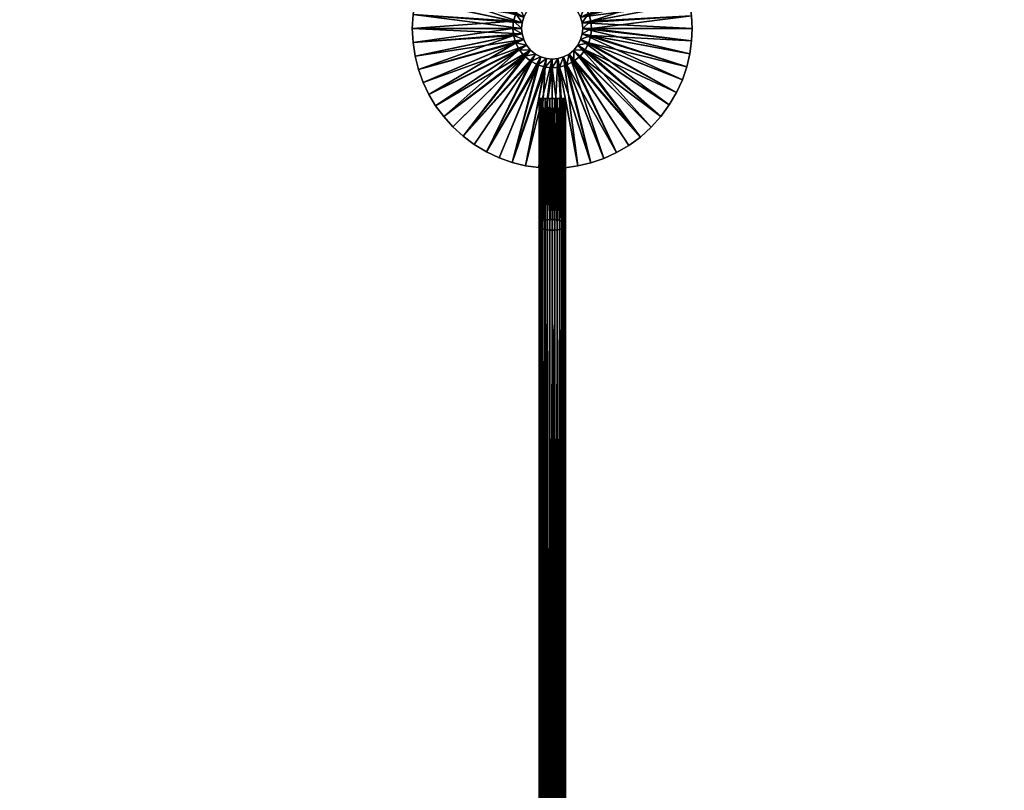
# Model space of a CAD drawing. Header units: centimetres. Extents: x -18 to 18, y -246 to 175.
# Tile 535 of 656: x -6 to 5, y -237 to -228. Entities that reach past the tile are written whole.
import ezdxf

# ---------------------------------------------------------------- set-up
doc = ezdxf.new("R2010")
doc.units = ezdxf.units.CM
doc.layers.get('0').update_dxf_attribs({"true_color": 0x5890e1})

msp = doc.modelspace()

# ---------------------------------------------------------------- meshes
at = {"color": 254, "true_color": 0xcad1ee}
mesh = msp.add_polyface(dxfattribs=at)
corners = [(-13.355, -238.907, 54.673), (-13.382, -238.87, 54.7), (-12.2, -240.189, 54.7), (-12.21, -240.275, 54.574), (-13.427, -238.965, 54.561), (-13.406, -238.949, 54.574), (-12.193, -240.258, 54.594), (-13.387, -238.933, 54.594), (-12.18, -240.244, 54.618), (-13.372, -238.921, 54.618), (-12.17, -240.234, 54.645), (-13.361, -238.912, 54.645), (-12.164, -240.229, 54.673), (-0.767, -227.792, 39.626), (-2.01, -227.074, 39.628), (-0.768, -227.794, 39.599), (-0.763, -227.785, 39.654), (-1.995, -227.073, 39.656), (-0.756, -227.773, 39.681), (-1.979, -227.066, 39.682), (-0.746, -227.756, 39.705), (-1.961, -227.055, 39.705), (-0.734, -227.736, 39.724), (-1.944, -227.039, 39.723), (-13.382, -238.87, 54.7), (-13.355, -238.907, 54.727), (-12.2, -240.189, 54.7), (-12.17, -240.234, 54.755), (-13.361, -238.912, 54.755), (-12.18, -240.244, 54.782), (-13.372, -238.921, 54.782), (-12.193, -240.258, 54.806), (-13.387, -238.933, 54.806), (-12.21, -240.275, 54.826), (-13.406, -238.949, 54.826), (-12.229, -240.294, 54.839), (-13.427, -238.965, 54.839), (-0.706, -227.688, 39.746), (-0.679, -227.641, 39.746), (-0.693, -227.665, 39.749), (-0.767, -227.792, 39.626), (-0.756, -227.773, 39.681), (-0.763, -227.785, 39.654), (-0.746, -227.756, 39.705), (-0.734, -227.736, 39.724), (-0.768, -227.794, 39.599), (-0.72, -227.712, 39.738), (-0.767, -227.792, 39.571), (-0.763, -227.785, 39.543), (-0.756, -227.773, 39.516), (-0.746, -227.756, 39.492), (-0.734, -227.736, 39.473), (-0.72, -227.712, 39.459), (-0.706, -227.688, 39.451), (-0.693, -227.665, 39.449), (-0.679, -227.641, 39.451), (-0.665, -227.617, 39.459), (-2.022, -227.071, 39.599), (-0.767, -227.792, 39.571), (-0.768, -227.794, 39.599), (-2.03, -227.063, 39.571), (-0.763, -227.785, 39.543), (-2.036, -227.05, 39.543), (-0.756, -227.773, 39.516), (-2.039, -227.032, 39.516), (-0.746, -227.756, 39.492)]
mesh.append_faces([[corners[k] for k in face] for face in [(0, 1, 2), (3, 4, 5), (6, 5, 7), (8, 7, 9), (10, 9, 11), (12, 11, 0), (13, 14, 15), (16, 17, 13), (18, 19, 16), (20, 21, 18), (22, 23, 20), (24, 25, 26), (27, 25, 28), (29, 28, 30), (31, 30, 32), (33, 32, 34), (35, 34, 36), (37, 38, 39), (40, 41, 42), (40, 43, 41), (40, 44, 43), (45, 44, 40), (45, 46, 44), (47, 46, 45), (47, 37, 46), (48, 37, 47), (49, 37, 48), (50, 37, 49), (51, 37, 50), (52, 37, 51), (53, 37, 52), (54, 37, 53), (55, 37, 54), (56, 37, 55), (57, 58, 59), (60, 61, 58), (62, 63, 61), (64, 65, 63)]], dxfattribs={"color": 254})
mesh = msp.add_polyface(dxfattribs=at)
corners = [(13.382, -238.87, 54.7), (13.355, -238.907, 54.673), (12.2, -240.189, 54.7), (12.193, -240.258, 54.594), (13.372, -238.921, 54.618), (13.387, -238.933, 54.594), (12.18, -240.244, 54.618), (13.361, -238.912, 54.645), (12.17, -240.234, 54.645), (13.355, -238.907, 54.727), (13.382, -238.87, 54.7), (12.2, -240.189, 54.7), (12.164, -240.229, 54.727), (13.361, -238.912, 54.755), (12.17, -240.234, 54.755), (13.372, -238.921, 54.782), (12.18, -240.244, 54.782), (13.387, -238.933, 54.806), (12.193, -240.258, 54.806), (13.406, -238.949, 54.826), (0.679, -227.641, 39.746), (0.706, -227.688, 39.746), (0.693, -227.665, 39.749), (0.652, -227.593, 39.473), (0.64, -227.573, 39.492), (0.665, -227.617, 39.459), (0.679, -227.641, 39.451), (0.693, -227.665, 39.449), (0.706, -227.688, 39.451), (0.72, -227.712, 39.459), (0.734, -227.736, 39.473), (0.746, -227.756, 39.492), (0.756, -227.773, 39.516), (0.763, -227.785, 39.543), (0.767, -227.792, 39.571), (0.768, -227.794, 39.599), (0.767, -227.792, 39.626), (0.763, -227.785, 39.654), (0.756, -227.773, 39.681), (0.746, -227.756, 39.705), (0.734, -227.736, 39.724), (0.72, -227.712, 39.738), (2.01, -227.074, 39.626), (0.767, -227.792, 39.626), (0.768, -227.794, 39.599), (1.996, -227.073, 39.654), (0.763, -227.785, 39.654), (1.98, -227.066, 39.681), (0.756, -227.773, 39.681), (1.962, -227.055, 39.705), (0.746, -227.756, 39.705), (0.767, -227.792, 39.571), (2.022, -227.071, 39.599), (0.768, -227.794, 39.599), (0.763, -227.785, 39.543), (2.031, -227.062, 39.57), (2.039, -227.031, 39.515), (0.756, -227.773, 39.516), (0.746, -227.756, 39.492), (2.036, -227.049, 39.541)]
mesh.append_faces([[corners[k] for k in face] for face in [(0, 1, 2), (3, 4, 5), (6, 7, 4), (8, 1, 7), (9, 10, 11), (12, 13, 9), (14, 15, 13), (16, 17, 15), (18, 19, 17), (20, 21, 22), (23, 20, 24), (25, 20, 23), (26, 20, 25), (27, 20, 26), (28, 20, 27), (29, 20, 28), (30, 20, 29), (31, 20, 30), (32, 20, 31), (33, 20, 32), (34, 20, 33), (35, 20, 34), (36, 20, 35), (37, 20, 36), (38, 20, 37), (39, 20, 38), (40, 20, 39), (41, 20, 40), (21, 20, 41), (42, 43, 44), (45, 46, 43), (47, 48, 46), (49, 50, 48), (51, 52, 53), (54, 55, 51), (56, 57, 58), (59, 54, 57)]], dxfattribs={"color": 254})
mesh = msp.add_polyface(dxfattribs=at)
corners = [(-1.592, -227.904, 39.85), (-1.6, -228.065, 39.75), (-1.6, -228.065, 39.85), (-1.592, -227.904, 39.75), (-1.568, -227.746, 39.85), (-1.568, -227.746, 39.75), (-1.529, -227.593, 39.85), (-1.529, -227.593, 39.75), (-1.592, -227.904, 39.75), (-0.35, -228.065, 39.75), (-1.6, -228.065, 39.75), (-0.344, -228.001, 39.75), (-1.568, -227.746, 39.75), (-1.529, -227.593, 39.75), (-0.325, -227.936, 39.75), (-1.476, -227.446, 39.75), (-1.41, -227.308, 39.75), (-0.293, -227.873, 39.75), (-1.41, -227.308, 39.85), (-0.418, -227.899, 39.85), (-0.377, -227.818, 39.85), (-1.529, -227.593, 39.85), (-1.476, -227.446, 39.85), (-1.568, -227.746, 39.85), (-0.442, -227.983, 39.85), (-1.592, -227.904, 39.85), (-1.6, -228.065, 39.85), (-0.45, -228.065, 39.85), (-0.45, -228.065, 39.95), (-0.442, -227.983, 39.85), (-0.45, -228.065, 39.85), (-0.442, -227.979, 39.95), (-0.418, -227.899, 39.85), (-0.416, -227.894, 39.95), (-0.377, -227.818, 39.85), (-0.374, -227.814, 39.95), (-0.318, -227.746, 39.85), (-0.317, -227.745, 39.95), (-0.246, -227.688, 39.85), (-0.249, -227.69, 39.95), (-0.174, -227.65, 39.95), (-0.166, -227.646, 39.85), (-0.344, -228.001, 39.95), (-0.325, -227.936, 39.75), (-0.325, -227.936, 39.95), (-0.064, -227.72, 39.95), (0, -227.715, 39.75), (0, -227.715, 39.95), (-0.064, -227.72, 39.75), (-0.129, -227.739, 39.75), (-0.129, -227.739, 39.95), (-0.192, -227.772, 39.95), (-0.192, -227.772, 39.75), (-0.247, -227.817, 39.95), (-0.247, -227.817, 39.75), (-0.293, -227.873, 39.95), (-0.293, -227.873, 39.75), (-0.35, -228.065, 39.75), (-0.35, -228.065, 39.95), (-0.344, -228.001, 39.75), (-0.09, -227.624, 39.95), (-0.129, -227.739, 39.95), (-0.064, -227.72, 39.95), (-0.35, -228.065, 39.95), (-0.442, -227.979, 39.95), (-0.45, -228.065, 39.95), (-0.344, -228.001, 39.95), (0, -227.715, 39.95), (0, -227.615, 39.95), (-0.416, -227.894, 39.95), (-0.325, -227.936, 39.95), (-0.374, -227.814, 39.95), (-0.293, -227.873, 39.95), (-0.317, -227.745, 39.95), (-0.247, -227.817, 39.95), (-0.249, -227.69, 39.95), (-0.192, -227.772, 39.95), (-0.174, -227.65, 39.95)]
mesh.append_faces([[corners[k] for k in face] for face in [(0, 1, 2), (0, 3, 1), (4, 3, 0), (4, 5, 3), (6, 5, 4), (6, 7, 5), (8, 9, 10), (8, 11, 9), (12, 11, 8), (13, 11, 12), (13, 14, 11), (15, 14, 13), (16, 17, 14), (18, 19, 20), (21, 19, 22), (23, 19, 21), (23, 24, 19), (25, 24, 23), (26, 24, 25), (26, 27, 24), (28, 29, 30), (31, 29, 28), (31, 32, 29), (33, 32, 31), (33, 34, 32), (35, 34, 33), (35, 36, 34), (37, 36, 35), (37, 38, 36), (39, 38, 37), (40, 38, 39), (40, 41, 38), (42, 43, 44), (45, 46, 47), (45, 48, 46), (45, 49, 48), (50, 49, 45), (51, 49, 50), (51, 52, 49), (53, 52, 51), (53, 54, 52), (55, 54, 53), (55, 56, 54), (44, 56, 55), (44, 43, 56), (57, 42, 58), (59, 42, 57), (43, 42, 59), (60, 61, 62), (63, 64, 65), (66, 64, 63), (60, 67, 68), (60, 62, 67), (66, 69, 64), (70, 69, 66), (70, 71, 69), (72, 71, 70), (72, 73, 71), (74, 73, 72), (74, 75, 73), (76, 75, 74), (76, 77, 75), (61, 77, 76), (61, 60, 77)]], dxfattribs={"color": 254})
mesh = msp.add_polyface(dxfattribs=at)
corners = [(1.6, -228.065, 39.75), (1.594, -227.921, 39.85), (1.6, -228.065, 39.85), (1.594, -227.921, 39.75), (1.573, -227.773, 39.85), (1.573, -227.773, 39.75), (1.538, -227.624, 39.85), (1.538, -227.624, 39.75), (1.488, -227.476, 39.75), (0.325, -227.936, 39.75), (0.293, -227.873, 39.75), (1.538, -227.624, 39.75), (1.573, -227.773, 39.75), (0.344, -228.001, 39.75), (1.594, -227.921, 39.75), (1.6, -228.065, 39.75), (0.35, -228.065, 39.75), (0.418, -227.899, 39.85), (1.421, -227.33, 39.85), (0.377, -227.818, 39.85), (1.538, -227.624, 39.85), (1.488, -227.476, 39.85), (0.442, -227.983, 39.85), (1.573, -227.773, 39.85), (1.594, -227.921, 39.85), (0.45, -228.065, 39.85), (1.6, -228.065, 39.85), (0.442, -227.983, 39.85), (0.45, -228.065, 39.95), (0.45, -228.065, 39.85), (0.174, -227.65, 39.95), (0.246, -227.688, 39.85), (0.166, -227.646, 39.85), (0.249, -227.69, 39.95), (0.318, -227.746, 39.85), (0.317, -227.745, 39.95), (0.374, -227.814, 39.95), (0.377, -227.818, 39.85), (0.416, -227.894, 39.95), (0.418, -227.899, 39.85), (0.442, -227.979, 39.95), (0.064, -227.72, 39.75), (0, -227.715, 39.95), (0, -227.715, 39.75), (0.064, -227.72, 39.95), (0.129, -227.739, 39.75), (0.129, -227.739, 39.95), (0.192, -227.772, 39.75), (0.192, -227.772, 39.95), (0.247, -227.817, 39.75), (0.247, -227.817, 39.95), (0.293, -227.873, 39.75), (0.293, -227.873, 39.95), (0.325, -227.936, 39.75), (0.325, -227.936, 39.95), (0.344, -228.001, 39.75), (0.344, -228.001, 39.95), (0.35, -228.065, 39.75), (0.35, -228.065, 39.95), (0.442, -227.979, 39.95), (0.35, -228.065, 39.95), (0.45, -228.065, 39.95), (0.344, -228.001, 39.95), (0.416, -227.894, 39.95), (0.325, -227.936, 39.95), (0.374, -227.814, 39.95), (0.293, -227.873, 39.95), (0.317, -227.745, 39.95), (0.247, -227.817, 39.95), (0.249, -227.69, 39.95), (0.192, -227.772, 39.95), (0.174, -227.65, 39.95), (0.129, -227.739, 39.95), (0.09, -227.624, 39.95), (0.064, -227.72, 39.95), (0, -227.615, 39.95), (0, -227.715, 39.95)]
mesh.append_faces([[corners[k] for k in face] for face in [(0, 1, 2), (3, 1, 0), (3, 4, 1), (5, 4, 3), (5, 6, 4), (7, 6, 5), (8, 9, 10), (11, 9, 8), (12, 9, 11), (12, 13, 9), (14, 13, 12), (15, 13, 14), (15, 16, 13), (17, 18, 19), (17, 20, 21), (22, 20, 17), (22, 23, 20), (22, 24, 23), (25, 24, 22), (25, 26, 24), (27, 28, 29), (30, 31, 32), (33, 31, 30), (33, 34, 31), (35, 34, 33), (36, 34, 35), (36, 37, 34), (38, 37, 36), (38, 39, 37), (40, 39, 38), (40, 27, 39), (28, 27, 40), (41, 42, 43), (41, 44, 42), (45, 44, 41), (45, 46, 44), (47, 46, 45), (47, 48, 46), (49, 48, 47), (49, 50, 48), (51, 50, 49), (51, 52, 50), (53, 52, 51), (53, 54, 52), (55, 54, 53), (55, 56, 54), (57, 56, 55), (57, 58, 56), (59, 60, 61), (59, 62, 60), (63, 62, 59), (63, 64, 62), (65, 64, 63), (65, 66, 64), (67, 66, 65), (67, 68, 66), (69, 68, 67), (69, 70, 68), (71, 70, 69), (71, 72, 70), (73, 72, 71), (73, 74, 72), (75, 74, 73), (75, 76, 74)]], dxfattribs={"color": 254})
mesh = msp.add_polyface(dxfattribs=at)
corners = [(-0.027, -228.865, 39.746), (0, -230.25, 39.749), (0, -228.865, 39.749), (-0.147, -230.301, 39.626), (-0.147, -228.865, 39.626), (-0.15, -228.865, 39.599), (-0.139, -230.289, 39.654), (-0.139, -228.865, 39.654), (-0.126, -230.278, 39.681), (-0.126, -228.865, 39.681), (-0.106, -230.268, 39.705), (-0.106, -228.865, 39.705), (-0.082, -230.26, 39.724), (-0.082, -228.865, 39.724), (-0.055, -230.254, 39.738), (-0.055, -228.865, 39.738), (-0.027, -230.251, 39.746), (-0.055, -228.865, 39.459), (0.055, -228.865, 39.738), (-0.027, -228.865, 39.451), (-0.082, -228.865, 39.473), (-0.106, -228.865, 39.492), (-0.126, -228.865, 39.516), (-0.139, -228.865, 39.543), (-0.147, -228.865, 39.571), (-0.15, -228.865, 39.599), (-0.147, -228.865, 39.626), (-0.139, -228.865, 39.654), (-0.126, -228.865, 39.681), (-0.106, -228.865, 39.705), (-0.082, -228.865, 39.724), (-0.055, -228.865, 39.738), (-0.027, -228.865, 39.746), (-0.147, -228.865, 39.571), (-0.15, -230.312, 39.599), (-0.15, -228.865, 39.599), (-0.139, -228.865, 39.543), (-0.147, -230.324, 39.57), (-0.139, -230.336, 39.541), (-0.126, -228.865, 39.516), (-0.652, -227.593, 39.473), (-0.706, -227.688, 39.746), (-0.665, -227.617, 39.459), (-0.64, -227.573, 39.492), (-0.63, -227.556, 39.516), (-0.623, -227.544, 39.543), (-0.619, -227.537, 39.571), (-0.618, -227.535, 39.599), (-0.619, -227.537, 39.626), (-0.623, -227.544, 39.654), (-0.63, -227.556, 39.681), (-0.64, -227.573, 39.705), (-0.652, -227.593, 39.724), (-0.665, -227.617, 39.738), (-0.679, -227.641, 39.746)]
mesh.append_faces([[corners[k] for k in face] for face in [(0, 1, 2), (3, 4, 5), (6, 7, 4), (8, 9, 7), (10, 11, 9), (12, 13, 11), (14, 15, 13), (16, 0, 15), (17, 18, 19), (20, 18, 17), (21, 18, 20), (22, 18, 21), (23, 18, 22), (24, 18, 23), (25, 18, 24), (26, 18, 25), (27, 18, 26), (28, 18, 27), (29, 18, 28), (30, 18, 29), (31, 18, 30), (32, 18, 31), (33, 34, 35), (36, 37, 33), (38, 36, 39), (40, 41, 42), (43, 41, 40), (44, 41, 43), (45, 41, 44), (46, 41, 45), (47, 41, 46), (48, 41, 47), (49, 41, 48), (50, 41, 49), (51, 41, 50), (52, 41, 51), (53, 41, 52), (54, 41, 53)]], dxfattribs={"color": 254})
mesh = msp.add_polyface(dxfattribs=at)
corners = [(0.147, -228.865, 39.626), (0.147, -230.3, 39.628), (0.15, -228.865, 39.599), (0.139, -228.865, 39.654), (0.139, -230.288, 39.656), (0.126, -228.865, 39.681), (0.125, -230.278, 39.682), (0.106, -228.865, 39.705), (0.106, -230.268, 39.705), (0.082, -228.865, 39.724), (0.084, -230.261, 39.723), (0.055, -228.865, 39.738), (0.057, -230.255, 39.737), (0.027, -228.865, 39.746), (0.029, -230.251, 39.746), (0, -228.865, 39.749), (0, -230.25, 39.749), (0.055, -228.865, 39.738), (0, -228.865, 39.749), (0.027, -228.865, 39.746), (0.147, -228.865, 39.626), (0.126, -228.865, 39.681), (0.139, -228.865, 39.654), (0.106, -228.865, 39.705), (0.082, -228.865, 39.724), (0.15, -228.865, 39.599), (0.147, -228.865, 39.571), (0.139, -228.865, 39.543), (0.126, -228.865, 39.516), (0.106, -228.865, 39.492), (0.082, -228.865, 39.473), (0.055, -228.865, 39.459), (0.027, -228.865, 39.451), (0, -228.865, 39.449), (-0.027, -228.865, 39.451), (-0.027, -228.865, 39.746), (0.15, -230.312, 39.599), (0.147, -228.865, 39.571), (0.15, -228.865, 39.599), (0.147, -230.324, 39.571), (0.139, -228.865, 39.543), (0.139, -230.335, 39.543), (0.126, -228.865, 39.516), (0.619, -227.537, 39.626), (0.63, -227.556, 39.681), (0.623, -227.544, 39.654), (0.64, -227.573, 39.705), (0.652, -227.593, 39.724), (0.618, -227.535, 39.599), (0.665, -227.617, 39.738), (0.619, -227.537, 39.571), (0.679, -227.641, 39.746), (0.623, -227.544, 39.543), (0.63, -227.556, 39.516), (0.64, -227.573, 39.492)]
mesh.append_faces([[corners[k] for k in face] for face in [(0, 1, 2), (3, 4, 0), (5, 6, 3), (7, 8, 5), (9, 10, 7), (11, 12, 9), (13, 14, 11), (15, 16, 13), (17, 18, 19), (20, 21, 22), (20, 23, 21), (20, 24, 23), (25, 24, 20), (25, 17, 24), (26, 17, 25), (27, 17, 26), (28, 17, 27), (29, 17, 28), (30, 17, 29), (31, 17, 30), (32, 17, 31), (33, 17, 32), (34, 17, 33), (18, 17, 35), (36, 37, 38), (39, 40, 37), (41, 42, 40), (43, 44, 45), (43, 46, 44), (43, 47, 46), (48, 47, 43), (48, 49, 47), (50, 49, 48), (50, 51, 49), (52, 51, 50), (53, 51, 52), (54, 51, 53)]], dxfattribs={"color": 254})
mesh = msp.add_polyface(dxfattribs=at)
corners = [(-1.529, -228.536, 39.85), (-1.568, -228.383, 39.75), (-1.529, -228.536, 39.75), (-1.568, -228.383, 39.85), (-1.592, -228.225, 39.75), (-1.592, -228.225, 39.85), (-1.6, -228.065, 39.85), (-1.6, -228.065, 39.75), (-1.476, -228.683, 39.75), (-0.325, -228.193, 39.75), (-0.293, -228.256, 39.75), (-1.529, -228.536, 39.75), (-1.568, -228.383, 39.75), (-0.344, -228.128, 39.75), (-1.592, -228.225, 39.75), (-1.6, -228.065, 39.75), (-0.35, -228.065, 39.75), (-1.592, -228.225, 39.85), (-0.45, -228.065, 39.85), (-1.6, -228.065, 39.85), (-0.442, -228.146, 39.85), (-1.568, -228.383, 39.85), (-1.529, -228.536, 39.85), (-0.418, -228.23, 39.85), (-1.476, -228.683, 39.85), (-1.41, -228.821, 39.85), (-0.377, -228.311, 39.85), (-0.064, -228.409, 39.75), (0, -228.415, 39.95), (0, -228.415, 39.75), (-0.064, -228.409, 39.95), (-0.129, -228.39, 39.75), (-0.129, -228.39, 39.95), (-0.192, -228.358, 39.75), (-0.192, -228.358, 39.95), (-0.247, -228.312, 39.95), (-0.247, -228.312, 39.75), (-0.293, -228.256, 39.75), (-0.293, -228.256, 39.95), (-0.325, -228.193, 39.75), (-0.325, -228.193, 39.95), (-0.344, -228.128, 39.95), (-0.344, -228.128, 39.75), (-0.35, -228.065, 39.75), (-0.35, -228.065, 39.95), (-0.442, -228.146, 39.85), (-0.45, -228.065, 39.95), (-0.45, -228.065, 39.85), (-0.442, -228.146, 39.95), (-0.418, -228.23, 39.85), (-0.418, -228.23, 39.95), (-0.377, -228.311, 39.85), (-0.377, -228.311, 39.95), (-0.318, -228.383, 39.85), (-0.318, -228.383, 39.95), (-0.246, -228.441, 39.85), (-0.246, -228.441, 39.95), (-0.166, -228.483, 39.85), (-0.166, -228.483, 39.95), (0, -228.415, 39.95), (-0.082, -228.507, 39.95), (0, -228.515, 39.95), (-0.064, -228.409, 39.95), (-0.166, -228.483, 39.95), (-0.129, -228.39, 39.95), (-0.246, -228.441, 39.95), (-0.192, -228.358, 39.95), (-0.318, -228.383, 39.95), (-0.247, -228.312, 39.95), (-0.377, -228.311, 39.95), (-0.293, -228.256, 39.95), (-0.418, -228.23, 39.95), (-0.325, -228.193, 39.95), (-0.442, -228.146, 39.95), (-0.344, -228.128, 39.95), (-0.45, -228.065, 39.95), (-0.35, -228.065, 39.95)]
mesh.append_faces([[corners[k] for k in face] for face in [(0, 1, 2), (3, 1, 0), (3, 4, 1), (5, 4, 3), (6, 4, 5), (6, 7, 4), (8, 9, 10), (11, 9, 8), (12, 9, 11), (12, 13, 9), (14, 13, 12), (15, 13, 14), (15, 16, 13), (17, 18, 19), (17, 20, 18), (21, 20, 17), (22, 20, 21), (22, 23, 20), (24, 23, 22), (25, 26, 23), (27, 28, 29), (27, 30, 28), (31, 30, 27), (31, 32, 30), (33, 32, 31), (33, 34, 32), (33, 35, 34), (36, 35, 33), (37, 35, 36), (37, 38, 35), (39, 38, 37), (39, 40, 38), (39, 41, 40), (42, 41, 39), (43, 41, 42), (43, 44, 41), (45, 46, 47), (45, 48, 46), (49, 48, 45), (49, 50, 48), (51, 50, 49), (51, 52, 50), (53, 52, 51), (53, 54, 52), (55, 54, 53), (55, 56, 54), (57, 56, 55), (57, 58, 56), (59, 60, 61), (62, 60, 59), (62, 63, 60), (64, 63, 62), (64, 65, 63), (66, 65, 64), (66, 67, 65), (68, 67, 66), (68, 69, 67), (70, 69, 68), (70, 71, 69), (72, 71, 70), (72, 73, 71), (74, 73, 72), (74, 75, 73), (76, 75, 74)]], dxfattribs={"color": 254})
mesh = msp.add_polyface(dxfattribs=at)
corners = [(1.538, -228.505, 39.75), (1.573, -228.356, 39.85), (1.538, -228.505, 39.85), (1.573, -228.356, 39.75), (1.594, -228.208, 39.85), (1.594, -228.208, 39.75), (1.6, -228.065, 39.85), (1.6, -228.065, 39.75), (1.594, -228.208, 39.75), (0.35, -228.065, 39.75), (1.6, -228.065, 39.75), (1.573, -228.356, 39.75), (0.344, -228.128, 39.75), (1.538, -228.505, 39.75), (1.488, -228.654, 39.75), (0.325, -228.193, 39.75), (1.339, -228.94, 39.75), (0.293, -228.256, 39.75), (0.442, -228.146, 39.85), (1.594, -228.208, 39.85), (0.45, -228.065, 39.85), (1.6, -228.065, 39.85), (1.421, -228.799, 39.85), (0.418, -228.23, 39.85), (0.377, -228.311, 39.85), (1.538, -228.505, 39.85), (1.488, -228.654, 39.85), (1.573, -228.356, 39.85), (0.064, -228.409, 39.95), (0, -228.415, 39.75), (0, -228.415, 39.95), (0.344, -228.128, 39.75), (0.35, -228.065, 39.95), (0.35, -228.065, 39.75), (0.344, -228.128, 39.95), (0.325, -228.193, 39.75), (0.325, -228.193, 39.95), (0.293, -228.256, 39.75), (0.293, -228.256, 39.95), (0.247, -228.312, 39.75), (0.247, -228.312, 39.95), (0.192, -228.358, 39.75), (0.192, -228.358, 39.95), (0.129, -228.39, 39.75), (0.129, -228.39, 39.95), (0.064, -228.409, 39.75), (0.442, -228.146, 39.95), (0.45, -228.065, 39.85), (0.45, -228.065, 39.95), (0.166, -228.483, 39.85), (0.246, -228.441, 39.95), (0.166, -228.483, 39.95), (0.246, -228.441, 39.85), (0.318, -228.383, 39.95), (0.318, -228.383, 39.85), (0.377, -228.311, 39.95), (0.377, -228.311, 39.85), (0.418, -228.23, 39.95), (0.418, -228.23, 39.85), (0.442, -228.146, 39.85), (0.247, -228.312, 39.95), (0.246, -228.441, 39.95), (0.318, -228.383, 39.95), (0.192, -228.358, 39.95), (0.166, -228.483, 39.95), (0.129, -228.39, 39.95), (0.082, -228.507, 39.95), (0.064, -228.409, 39.95), (0, -228.515, 39.95), (0, -228.415, 39.95), (0.377, -228.311, 39.95), (0.293, -228.256, 39.95), (0.418, -228.23, 39.95), (0.325, -228.193, 39.95), (0.442, -228.146, 39.95), (0.344, -228.128, 39.95), (0.45, -228.065, 39.95), (0.35, -228.065, 39.95)]
mesh.append_faces([[corners[k] for k in face] for face in [(0, 1, 2), (3, 1, 0), (3, 4, 1), (5, 4, 3), (5, 6, 4), (7, 6, 5), (8, 9, 10), (11, 9, 8), (11, 12, 9), (13, 12, 11), (14, 12, 13), (14, 15, 12), (16, 17, 15), (18, 19, 20), (20, 19, 21), (22, 23, 24), (25, 23, 26), (25, 18, 23), (27, 18, 25), (19, 18, 27), (28, 29, 30), (31, 32, 33), (31, 34, 32), (35, 34, 31), (35, 36, 34), (37, 36, 35), (37, 38, 36), (39, 38, 37), (39, 40, 38), (41, 40, 39), (41, 42, 40), (43, 42, 41), (43, 44, 42), (45, 44, 43), (45, 28, 44), (29, 28, 45), (46, 47, 48), (49, 50, 51), (52, 50, 49), (52, 53, 50), (54, 53, 52), (54, 55, 53), (56, 55, 54), (56, 57, 55), (58, 57, 56), (59, 57, 58), (59, 46, 57), (47, 46, 59), (60, 61, 62), (63, 61, 60), (63, 64, 61), (65, 64, 63), (65, 66, 64), (67, 66, 65), (67, 68, 66), (69, 68, 67), (70, 60, 62), (70, 71, 60), (72, 71, 70), (72, 73, 71), (74, 73, 72), (74, 75, 73), (76, 75, 74), (76, 77, 75)]], dxfattribs={"color": 254})
mesh = msp.add_polyface(dxfattribs=at)
corners = [(0, -229.665, 39.75), (0.144, -229.658, 39.85), (0, -229.665, 39.85), (0.144, -229.658, 39.75), (0.291, -229.638, 39.85), (0.291, -229.638, 39.75), (0.44, -229.603, 39.85), (0.44, -229.603, 39.75), (0.589, -229.552, 39.85), (0.589, -229.552, 39.75), (0.735, -229.486, 39.85), (0.735, -229.486, 39.75), (0.876, -229.404, 39.85), (0.876, -229.404, 39.75), (1.008, -229.307, 39.85), (1.008, -229.307, 39.75), (1.131, -229.196, 39.85), (1.131, -229.196, 39.75), (1.242, -229.073, 39.85), (1.242, -229.073, 39.75), (1.339, -228.94, 39.85), (1.339, -228.94, 39.75), (1.421, -228.799, 39.85), (1.421, -228.799, 39.75), (1.488, -228.654, 39.85), (1.488, -228.654, 39.75), (1.538, -228.505, 39.85), (1.538, -228.505, 39.75), (0.247, -228.312, 39.75), (1.008, -229.307, 39.75), (0.192, -228.358, 39.75), (0.876, -229.404, 39.75), (0.735, -229.486, 39.75), (0.589, -229.552, 39.75), (0.129, -228.39, 39.75), (0.44, -229.603, 39.75), (0.291, -229.638, 39.75), (0.064, -228.409, 39.75), (0.144, -229.658, 39.75), (0, -229.665, 39.75), (0, -228.415, 39.75), (1.421, -228.799, 39.75), (0.325, -228.193, 39.75), (1.488, -228.654, 39.75), (1.339, -228.94, 39.75), (1.242, -229.073, 39.75), (0.293, -228.256, 39.75), (1.131, -229.196, 39.75), (0.144, -229.658, 39.85), (0, -228.515, 39.85), (0, -229.665, 39.85), (0.082, -228.507, 39.85), (0.291, -229.638, 39.85), (0.44, -229.603, 39.85), (0.166, -228.483, 39.85), (0.589, -229.552, 39.85), (0.735, -229.486, 39.85), (0.246, -228.441, 39.85), (0.876, -229.404, 39.85), (1.008, -229.307, 39.85), (0.318, -228.383, 39.85), (1.131, -229.196, 39.85), (1.242, -229.073, 39.85), (0.377, -228.311, 39.85), (1.339, -228.94, 39.85), (1.421, -228.799, 39.85), (1.488, -228.654, 39.85), (0.418, -228.23, 39.85), (0.082, -228.507, 39.85), (0, -228.515, 39.95), (0, -228.515, 39.85), (0.082, -228.507, 39.95), (0.166, -228.483, 39.85), (0.166, -228.483, 39.95)]
mesh.append_faces([[corners[k] for k in face] for face in [(0, 1, 2), (3, 1, 0), (3, 4, 1), (5, 4, 3), (5, 6, 4), (7, 6, 5), (7, 8, 6), (9, 8, 7), (9, 10, 8), (11, 10, 9), (11, 12, 10), (13, 12, 11), (13, 14, 12), (15, 14, 13), (15, 16, 14), (17, 16, 15), (17, 18, 16), (19, 18, 17), (19, 20, 18), (21, 20, 19), (21, 22, 20), (23, 22, 21), (23, 24, 22), (25, 24, 23), (25, 26, 24), (27, 26, 25), (28, 29, 30), (30, 29, 31), (32, 30, 31), (33, 30, 32), (33, 34, 30), (35, 34, 33), (36, 34, 35), (36, 37, 34), (38, 37, 36), (39, 37, 38), (39, 40, 37), (41, 42, 43), (44, 42, 41), (45, 46, 44), (47, 46, 45), (47, 28, 46), (29, 28, 47), (48, 49, 50), (48, 51, 49), (52, 51, 48), (53, 51, 52), (53, 54, 51), (55, 54, 53), (56, 54, 55), (56, 57, 54), (58, 57, 56), (59, 57, 58), (59, 60, 57), (61, 60, 59), (62, 60, 61), (62, 63, 60), (64, 63, 62), (65, 63, 64), (66, 67, 65), (68, 69, 70), (68, 71, 69), (72, 71, 68), (72, 73, 71)]], dxfattribs={"color": 254})
mesh = msp.add_polyface(dxfattribs=at)
corners = [(-0.152, -229.657, 39.85), (0, -229.665, 39.75), (0, -229.665, 39.85), (-0.152, -229.657, 39.75), (-0.305, -229.635, 39.85), (-0.305, -229.635, 39.75), (-0.458, -229.598, 39.85), (-0.458, -229.598, 39.75), (-0.608, -229.545, 39.75), (-0.608, -229.545, 39.85), (-0.753, -229.476, 39.75), (-0.753, -229.476, 39.85), (-0.891, -229.394, 39.85), (-0.891, -229.394, 39.75), (-1.019, -229.298, 39.75), (-1.019, -229.298, 39.85), (-1.137, -229.191, 39.75), (-1.137, -229.191, 39.85), (-1.241, -229.074, 39.85), (-1.241, -229.074, 39.75), (-1.333, -228.95, 39.85), (-1.333, -228.95, 39.75), (-1.41, -228.821, 39.85), (-1.41, -228.821, 39.75), (-1.476, -228.683, 39.75), (-1.476, -228.683, 39.85), (-1.529, -228.536, 39.85), (-1.529, -228.536, 39.75), (-0.152, -229.657, 39.75), (0, -228.415, 39.75), (0, -229.665, 39.75), (-0.305, -229.635, 39.75), (-0.064, -228.409, 39.75), (-0.458, -229.598, 39.75), (-0.129, -228.39, 39.75), (-0.608, -229.545, 39.75), (-0.753, -229.476, 39.75), (-0.192, -228.358, 39.75), (-0.891, -229.394, 39.75), (-1.019, -229.298, 39.75), (-0.247, -228.312, 39.75), (-1.137, -229.191, 39.75), (-1.241, -229.074, 39.75), (-1.333, -228.95, 39.75), (-0.293, -228.256, 39.75), (-1.41, -228.821, 39.75), (-1.476, -228.683, 39.75), (-1.41, -228.821, 39.85), (-0.418, -228.23, 39.85), (-1.476, -228.683, 39.85), (-1.333, -228.95, 39.85), (-0.377, -228.311, 39.85), (-1.241, -229.074, 39.85), (-0.318, -228.383, 39.85), (-1.137, -229.191, 39.85), (-1.019, -229.298, 39.85), (-0.246, -228.441, 39.85), (-0.891, -229.394, 39.85), (-0.753, -229.476, 39.85), (-0.166, -228.483, 39.85), (-0.608, -229.545, 39.85), (-0.458, -229.598, 39.85), (-0.082, -228.507, 39.85), (-0.305, -229.635, 39.85), (-0.152, -229.657, 39.85), (0, -228.515, 39.85), (0, -229.665, 39.85), (-0.082, -228.507, 39.85), (-0.166, -228.483, 39.95), (-0.166, -228.483, 39.85), (-0.082, -228.507, 39.95), (0, -228.515, 39.85), (0, -228.515, 39.95)]
mesh.append_faces([[corners[k] for k in face] for face in [(0, 1, 2), (0, 3, 1), (4, 3, 0), (4, 5, 3), (6, 5, 4), (6, 7, 5), (6, 8, 7), (9, 8, 6), (9, 10, 8), (11, 10, 9), (12, 10, 11), (12, 13, 10), (12, 14, 13), (15, 14, 12), (15, 16, 14), (17, 16, 15), (18, 16, 17), (18, 19, 16), (20, 19, 18), (20, 21, 19), (22, 21, 20), (22, 23, 21), (22, 24, 23), (25, 24, 22), (26, 24, 25), (26, 27, 24), (28, 29, 30), (31, 29, 28), (31, 32, 29), (33, 32, 31), (33, 34, 32), (35, 34, 33), (36, 34, 35), (36, 37, 34), (38, 37, 36), (39, 37, 38), (39, 40, 37), (41, 40, 39), (42, 40, 41), (43, 40, 42), (43, 44, 40), (45, 44, 43), (46, 44, 45), (47, 48, 49), (50, 51, 47), (52, 51, 50), (52, 53, 51), (54, 53, 52), (55, 53, 54), (55, 56, 53), (57, 56, 55), (58, 56, 57), (58, 59, 56), (60, 59, 58), (61, 59, 60), (61, 62, 59), (63, 62, 61), (64, 62, 63), (64, 65, 62), (66, 65, 64), (67, 68, 69), (67, 70, 68), (71, 70, 67), (71, 72, 70)]], dxfattribs={"color": 254})
mesh = msp.add_polyface(dxfattribs=at)
corners = [(-0.147, -230.301, 39.626), (-0.15, -228.865, 39.599), (-0.15, -230.312, 39.599), (-0.139, -230.289, 39.654), (-0.147, -228.865, 39.626), (-0.126, -230.278, 39.681), (-0.139, -228.865, 39.654), (-0.106, -230.268, 39.705), (-0.126, -228.865, 39.681), (-0.082, -230.26, 39.724), (-0.106, -228.865, 39.705), (-0.055, -230.254, 39.738), (-0.082, -228.865, 39.724), (-0.027, -230.251, 39.746), (-0.055, -228.865, 39.738), (0, -230.25, 39.749), (-0.027, -228.865, 39.746), (-0.139, -228.865, 39.543), (-0.139, -230.336, 39.541), (-0.147, -230.324, 39.57), (-0.029, -230.373, 39.451), (0, -228.865, 39.449), (0, -230.374, 39.449), (-0.027, -228.865, 39.451), (-0.057, -230.37, 39.46), (-0.147, -228.865, 39.571), (-0.15, -230.312, 39.599), (-0.055, -228.865, 39.459), (-0.084, -230.364, 39.474), (-0.082, -228.865, 39.473), (-0.106, -230.356, 39.492), (-0.106, -228.865, 39.492), (-0.125, -230.347, 39.515), (-0.126, -228.865, 39.516), (-0.139, -230.336, 39.541), (-0.145, -245.339, 54.57), (-0.147, -230.324, 39.57), (-0.027, -230.251, 39.746), (-0.017, -245.301, 54.798), (0, -230.25, 39.749), (-0.055, -230.254, 39.738), (-0.046, -245.282, 54.77), (-0.082, -230.26, 39.724), (-0.077, -245.269, 54.737), (-0.106, -230.268, 39.705), (-0.092, -245.266, 54.719), (-0.126, -230.278, 39.681), (-0.121, -245.266, 54.677), (-0.139, -230.289, 39.654), (-0.134, -245.271, 54.653), (-0.147, -230.301, 39.626), (-0.144, -245.282, 54.63), (-0.15, -230.312, 39.599), (-0.149, -245.296, 54.607), (-0.15, -245.316, 54.586), (-0.016, -245.505, 54.58), (-0.029, -230.373, 39.451), (0, -230.374, 39.449), (-0.048, -245.479, 54.565), (-0.057, -230.37, 39.46), (-0.086, -245.439, 54.552), (-0.084, -230.364, 39.474), (-0.105, -245.415, 54.55), (-0.106, -230.356, 39.492), (-0.122, -245.39, 54.552), (-0.125, -230.347, 39.515), (-0.135, -245.364, 54.559)]
mesh.append_faces([[corners[k] for k in face] for face in [(0, 1, 2), (3, 4, 0), (5, 6, 3), (7, 8, 5), (9, 10, 7), (11, 12, 9), (13, 14, 11), (15, 16, 13), (17, 18, 19), (20, 21, 22), (20, 23, 21), (24, 23, 20), (25, 19, 26), (24, 27, 23), (28, 27, 24), (28, 29, 27), (30, 29, 28), (30, 31, 29), (32, 31, 30), (32, 33, 31), (18, 33, 32), (34, 35, 36), (37, 38, 39), (40, 41, 37), (42, 43, 40), (44, 45, 42), (46, 47, 44), (48, 49, 46), (50, 51, 48), (52, 53, 50), (36, 54, 52), (55, 56, 57), (58, 59, 56), (60, 61, 59), (62, 63, 61), (64, 65, 63), (66, 34, 65)]], dxfattribs={"color": 254})
mesh = msp.add_polyface(dxfattribs=at)
corners = [(0.027, -230.373, 39.451), (0, -245.51, 54.585), (0, -230.374, 39.449), (0.055, -230.37, 39.459), (0.041, -245.485, 54.568), (0.082, -230.364, 39.473), (0.078, -245.449, 54.554), (0.106, -230.356, 39.492), (0.096, -245.428, 54.551), (0.126, -230.346, 39.516), (0.111, -245.406, 54.55), (0.139, -230.335, 39.543), (0.136, -245.361, 54.56), (0.147, -230.324, 39.571), (0.145, -245.339, 54.57), (0.15, -230.312, 39.599), (0.149, -245.317, 54.585), (0.147, -230.3, 39.628), (0.149, -245.298, 54.604), (0.139, -230.288, 39.656), (0.144, -245.283, 54.627), (0.125, -230.278, 39.682), (0.135, -245.272, 54.651), (0.106, -230.268, 39.705), (0.122, -245.266, 54.676), (0.084, -230.261, 39.723), (0.106, -245.264, 54.7), (0.021, -245.298, 54.795), (0.029, -230.251, 39.746), (0, -230.25, 39.749), (0.043, -245.283, 54.773), (0.057, -230.255, 39.737), (0.072, -245.271, 54.743), (0.15, -228.865, 39.599), (0.147, -230.3, 39.628), (0.15, -230.312, 39.599), (0.147, -228.865, 39.626), (0.139, -230.288, 39.656), (0.139, -228.865, 39.654), (0.125, -230.278, 39.682), (0.126, -228.865, 39.681), (0.106, -230.268, 39.705), (0.106, -228.865, 39.705), (0.084, -230.261, 39.723), (0.082, -228.865, 39.724), (0.057, -230.255, 39.737), (0.055, -228.865, 39.738), (0.029, -230.251, 39.746), (0.027, -228.865, 39.746), (0, -230.25, 39.749), (0.147, -230.324, 39.571), (0.147, -228.865, 39.571), (0.15, -230.312, 39.599), (0.139, -230.335, 39.543), (0.139, -228.865, 39.543), (0.126, -230.346, 39.516), (0.126, -228.865, 39.516), (0.106, -228.865, 39.492), (0.106, -230.356, 39.492), (0.082, -228.865, 39.473), (0.082, -230.364, 39.473), (0.055, -228.865, 39.459), (0.055, -230.37, 39.459), (0.027, -228.865, 39.451), (0.027, -230.373, 39.451), (0, -228.865, 39.449), (0, -230.374, 39.449)]
mesh.append_faces([[corners[k] for k in face] for face in [(0, 1, 2), (3, 4, 0), (5, 6, 3), (7, 8, 5), (9, 10, 7), (11, 12, 9), (13, 14, 11), (15, 16, 13), (17, 18, 15), (19, 20, 17), (21, 22, 19), (23, 24, 21), (25, 26, 23), (27, 28, 29), (30, 31, 28), (32, 25, 31), (33, 34, 35), (36, 37, 34), (38, 39, 37), (40, 41, 39), (42, 43, 41), (44, 45, 43), (46, 47, 45), (48, 49, 47), (50, 51, 52), (53, 54, 50), (55, 56, 53), (55, 57, 56), (58, 57, 55), (58, 59, 57), (60, 59, 58), (60, 61, 59), (62, 61, 60), (62, 63, 61), (64, 63, 62), (64, 65, 63), (66, 65, 64)]], dxfattribs={"color": 254})
mesh = msp.add_polyface(dxfattribs=at)
corners = [(0, -230.25, 39.749), (-0.014, -245.307, 54.804), (0, -245.306, 54.805), (-0.015, -245.304, 54.801), (-0.017, -245.301, 54.798), (-0.027, -230.251, 39.746), (-0.024, -245.295, 54.791), (-0.046, -245.282, 54.77), (-0.055, -230.254, 39.738), (-0.061, -245.275, 54.755), (-0.077, -245.269, 54.737), (-0.082, -230.26, 39.724), (-0.092, -245.266, 54.719), (-0.106, -230.268, 39.705), (-0.106, -245.264, 54.7), (-0.121, -245.266, 54.677), (-0.126, -230.278, 39.681), (-0.134, -245.271, 54.653), (-0.139, -230.289, 39.654), (-0.144, -245.282, 54.63), (-0.147, -230.301, 39.626), (-0.149, -245.296, 54.607), (-0.15, -230.312, 39.599), (-0.15, -245.316, 54.586), (-0.147, -230.324, 39.57), (-0.145, -245.339, 54.57), (-0.003, -245.51, 54.584), (0, -230.374, 39.449), (0, -245.51, 54.585), (-0.007, -245.509, 54.584), (-0.016, -245.505, 54.58), (-0.031, -245.494, 54.573), (-0.029, -230.373, 39.451), (-0.048, -245.479, 54.565), (-0.067, -245.461, 54.557), (-0.057, -230.37, 39.46), (-0.086, -245.439, 54.552), (-0.105, -245.415, 54.55), (-0.084, -230.364, 39.474), (-0.122, -245.39, 54.552), (-0.106, -230.356, 39.492), (-0.135, -245.364, 54.559), (-0.125, -230.347, 39.515), (-0.139, -230.336, 39.541), (-3.13, -244.98, 54.673), (-1.647, -245.186, 54.7), (-1.546, -245.197, 54.673), (-1.552, -245.263, 54.574), (-3.147, -245.071, 54.561), (-3.142, -245.044, 54.574), (-1.549, -245.239, 54.594), (-3.138, -245.021, 54.594), (-1.548, -245.219, 54.618), (-3.134, -245.001, 54.618), (-1.546, -245.205, 54.645), (-3.132, -244.988, 54.645), (-1.647, -245.186, 54.7), (-3.13, -244.98, 54.727), (-1.546, -245.197, 54.727), (-1.546, -245.205, 54.755), (-3.132, -244.988, 54.755), (-1.548, -245.219, 54.782), (-3.134, -245.001, 54.782), (-1.549, -245.239, 54.806), (-3.138, -245.021, 54.806), (-1.552, -245.263, 54.826), (-3.142, -245.044, 54.826)]
mesh.append_faces([[corners[k] for k in face] for face in [(0, 1, 2), (0, 3, 1), (0, 4, 3), (5, 6, 4), (5, 7, 6), (8, 9, 7), (8, 10, 9), (11, 12, 10), (13, 14, 12), (13, 15, 14), (16, 17, 15), (18, 19, 17), (20, 21, 19), (22, 23, 21), (24, 25, 23), (26, 27, 28), (29, 27, 26), (30, 27, 29), (31, 32, 30), (33, 32, 31), (34, 35, 33), (36, 35, 34), (37, 38, 36), (39, 40, 37), (41, 42, 39), (25, 43, 41), (44, 45, 46), (47, 48, 49), (50, 49, 51), (52, 51, 53), (54, 53, 55), (46, 55, 44), (56, 57, 58), (57, 59, 58), (59, 57, 60), (61, 60, 62), (63, 62, 64), (65, 64, 66)]], dxfattribs={"color": 254})
mesh = msp.add_polyface(dxfattribs=at)
corners = [(0.084, -230.261, 39.723), (0.072, -245.271, 54.743), (0.09, -245.266, 54.722), (0.027, -230.373, 39.451), (0.004, -245.51, 54.584), (0, -245.51, 54.585), (0.007, -245.509, 54.583), (0.014, -245.506, 54.581), (0.026, -245.497, 54.575), (0.041, -245.485, 54.568), (0.055, -230.37, 39.459), (0.059, -245.469, 54.56), (0.078, -245.449, 54.554), (0.082, -230.364, 39.473), (0.096, -245.428, 54.551), (0.106, -230.356, 39.492), (0.111, -245.406, 54.55), (0.126, -230.346, 39.516), (0.125, -245.384, 54.553), (0.136, -245.361, 54.56), (0.139, -230.335, 39.543), (0.145, -245.339, 54.57), (0.147, -230.324, 39.571), (0.149, -245.317, 54.585), (0.15, -230.312, 39.599), (0.149, -245.298, 54.604), (0.147, -230.3, 39.628), (0.144, -245.283, 54.627), (0.139, -230.288, 39.656), (0.135, -245.272, 54.651), (0.125, -230.278, 39.682), (0.122, -245.266, 54.676), (0.106, -230.268, 39.705), (0.106, -245.264, 54.7), (0.014, -245.307, 54.804), (0, -230.25, 39.749), (0, -245.306, 54.805), (0.015, -245.304, 54.801), (0.021, -245.298, 54.795), (0.043, -245.283, 54.773), (0.029, -230.251, 39.746), (0.057, -230.255, 39.737), (1.647, -245.186, 54.7), (3.13, -244.98, 54.673), (1.546, -245.197, 54.673), (1.552, -245.263, 54.574), (3.138, -245.021, 54.594), (3.142, -245.044, 54.574), (1.549, -245.239, 54.594), (3.134, -245.001, 54.618), (1.548, -245.219, 54.618), (3.132, -244.988, 54.645), (1.546, -245.205, 54.645), (3.13, -244.98, 54.727), (1.647, -245.186, 54.7), (1.546, -245.197, 54.727), (3.132, -244.988, 54.755), (1.546, -245.205, 54.755), (3.134, -245.001, 54.782), (1.548, -245.219, 54.782), (3.138, -245.021, 54.806), (1.549, -245.239, 54.806), (3.142, -245.044, 54.826), (1.552, -245.263, 54.826), (3.147, -245.071, 54.839)]
mesh.append_faces([[corners[k] for k in face] for face in [(0, 1, 2), (3, 4, 5), (3, 6, 4), (3, 7, 6), (3, 8, 7), (3, 9, 8), (10, 11, 9), (10, 12, 11), (13, 14, 12), (15, 16, 14), (17, 18, 16), (17, 19, 18), (20, 21, 19), (22, 23, 21), (24, 25, 23), (26, 27, 25), (28, 29, 27), (30, 31, 29), (32, 33, 31), (0, 2, 33), (34, 35, 36), (37, 35, 34), (38, 35, 37), (39, 40, 38), (1, 41, 39), (42, 43, 44), (45, 46, 47), (48, 49, 46), (50, 51, 49), (52, 43, 51), (43, 52, 44), (53, 54, 55), (55, 56, 53), (56, 55, 57), (57, 58, 56), (59, 60, 58), (61, 62, 60), (63, 64, 62)]], dxfattribs={"color": 254})

doc.saveas('drawing.dxf')
